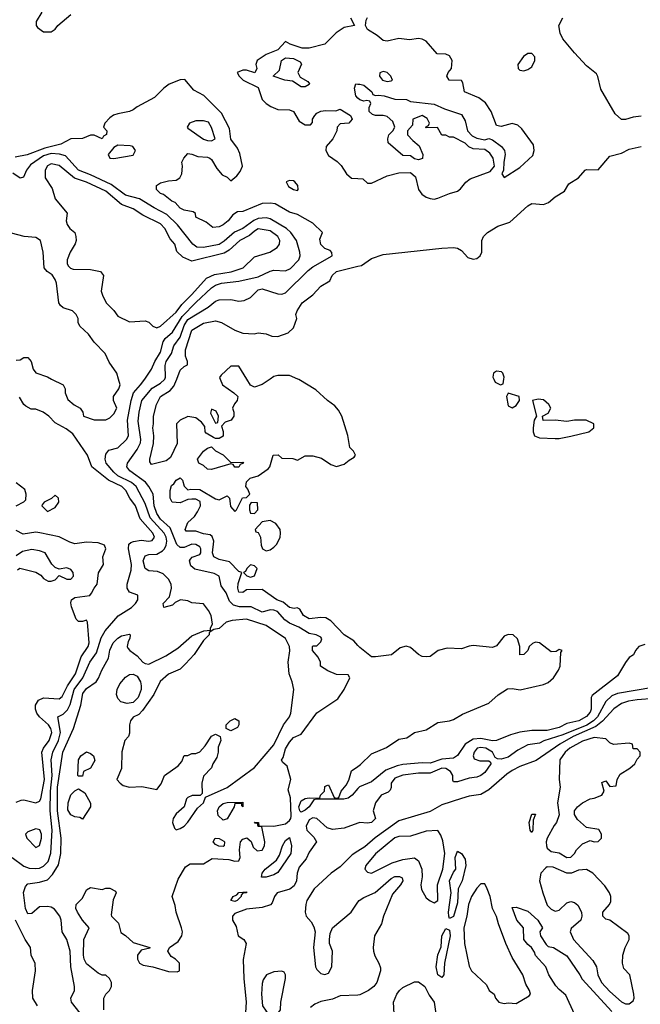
# Model space of a CAD drawing. Header units: inches. Extents: x 2380053 to 2584298, y 380219 to 546618.
# Tile 712 of 788: x 2548268 to 2551446, y 476799 to 481840. Entities that reach past the tile are written whole.
import ezdxf

# ---------------------------------------------------------------- set-up
doc = ezdxf.new("R2010")
doc.units = ezdxf.units.IN
doc.header["$MEASUREMENT"] = 0
for name, color, linetype in [('C5447', 7, 'Continuous'), ('C5448', 7, 'Continuous'), ('C5457', 7, 'Continuous'), ('C5458', 7, 'Continuous')]:
    doc.layers.add(name, color=color, linetype=linetype)

msp = doc.modelspace()

# ---------------------------------------------------------------- linework, layer by layer
at = {"layer": 'C5447', "color": 2}
for points, elevation in [([(2548597.4, 476730), (2548532.7, 476810), (2548529.2, 476830), (2548549.5, 476870), (2548549.6, 476890), (2548529.6, 476990), (2548527.3, 477070), (2548509.6, 477129.6), (2548485.2, 477170), (2548480.7, 477230), (2548473.6, 477250), (2548446.5, 477286.5), (2548430, 477296.2), (2548410, 477299.6), (2548370, 477297), (2548330, 477263.7), (2548310, 477262.7), (2548297, 477290), (2548288.1, 477371.9), (2548298, 477402), (2548310, 477415.5), (2548370, 477423.8), (2548410, 477435.5), (2548436.3, 477463.7), (2548467.6, 477512.4), (2548478, 477570), (2548481.3, 477650), (2548461.6, 477790), (2548462.2, 477910), (2548489.7, 478090), (2548542.9, 478210), (2548581.6, 478330), (2548592, 478390), (2548610, 478414.9), (2548659, 478450), (2548672.3, 478467.7), (2548689.3, 478510), (2548722.7, 478570), (2548730, 478612), (2548746.6, 478650), (2548770, 478674), (2548790, 478684.7), (2548830, 478694), (2548834, 478690), (2548832, 478672), (2548823.6, 478656.4), (2548818, 478630), (2548822, 478622), (2548831.3, 478610), (2548870, 478582.8), (2548898.8, 478550), (2548910, 478543), (2548930, 478540.7), (2549016.4, 478583.6), (2549078, 478622), (2549150, 478686), (2549211.2, 478711.1), (2549246, 478714), (2549246, 478726), (2549255.3, 478744.7), (2549249, 478790), (2549235.5, 478815.5), (2549208.7, 478848.7), (2549150, 478854), (2549130, 478864), (2549091.2, 478868.9), (2549064.7, 478855.3), (2549050, 478842), (2549006, 478830), (2549002, 478850), (2549034.6, 478885.4), (2549045.2, 478930), (2549043.7, 478950), (2549030, 478976), (2549002.3, 479002.3), (2548974.3, 479014.3), (2548930, 479018.4), (2548910, 479029.3), (2548900.7, 479070), (2548910, 479094), (2548930, 479101.6), (2548970, 479103.1), (2549000.1, 479119.9), (2549009.8, 479130.2), (2549017.7, 479150), (2549020.9, 479170), (2549017.4, 479190), (2549007.4, 479210), (2548936.8, 479290), (2548910, 479362), (2548864.7, 479450), (2548840.7, 479470), (2548770, 479505.1), (2548750, 479522.4), (2548711.6, 479570), (2548705.4, 479590), (2548710, 479616), (2548724.4, 479635.6), (2548770, 479648), (2548814.5, 479690), (2548824.5, 479710), (2548820.4, 479790), (2548838.5, 479890), (2548850.8, 479929.2), (2548887.3, 479970), (2548908.1, 480000)], 10), ([(2548431.4, 480000), (2548490.5, 479970.5), (2548501, 479950), (2548501, 479930), (2548514.4, 479894.4), (2548547.5, 479867.5), (2548578, 479850), (2548591.3, 479830), (2548594, 479810), (2548650, 479791), (2548709.1, 479790.9), (2548730, 479801), (2548750, 479821), (2548765.2, 479850), (2548749.2, 479890), (2548749.2, 479910), (2548776, 479950), (2548782.7, 479970), (2548773.9, 480000)], 14), ([(2548699.3, 476770), (2548699.3, 476830), (2548709.4, 476850.6), (2548728.7, 476870), (2548738, 476890), (2548738, 476910), (2548728, 476930), (2548710, 476948), (2548690, 476948), (2548670, 476958), (2548610, 477006), (2548597.6, 477030), (2548594, 477050), (2548597.2, 477130), (2548624, 477190), (2548590, 477229), (2548564, 477270), (2548555.3, 477290), (2548558, 477310), (2548590, 477342), (2548610, 477384.7), (2548630, 477396), (2548690, 477386), (2548710, 477394), (2548730, 477394), (2548758, 477378), (2548762, 477370), (2548747.1, 477332.9), (2548736.9, 477256.9), (2548738, 477250), (2548774, 477214), (2548786, 477166), (2548810, 477151.3), (2548850, 477114.8), (2548934, 477090), (2548934, 477086), (2548890, 477075.3), (2548870.8, 477050), (2548870.8, 477030), (2548881, 477010), (2548899.8, 476999.8), (2548950, 476991.3), (2549030, 476966), (2549075.3, 476964.7), (2549086, 476970), (2549086, 477010), (2549066, 477030), (2549043.1, 477043.1), (2549026, 477070), (2549035.3, 477090), (2549079.3, 477120.7), (2549099, 477150), (2549101.2, 477170), (2549097.2, 477190), (2549069.6, 477270), (2549064.5, 477304.5), (2549049.6, 477350), (2549080.1, 477439.9), (2549117, 477503), (2549141.6, 477518.4), (2549210, 477518), (2549254, 477546), (2549339.8, 477539.8), (2549370, 477532), (2549390, 477534), (2549398, 477550), (2549394, 477590), (2549399, 477630), (2549410, 477644.7), (2549430.5, 477650.5), (2549453, 477633), (2549464, 477604), (2549484.5, 477584.5), (2549510, 477587.3), (2549521.2, 477610), (2549522.7, 477630), (2549507.3, 477707.3), (2549490, 477708.7), (2549486, 477726), (2549474, 477726), (2549470, 477732), (2549491.3, 477730), (2549492.7, 477712.7), (2549570, 477710.5), (2549630, 477723.1), (2549650, 477739.5), (2549656.8, 477750), (2549657.6, 477762.4), (2549655.1, 477855.1), (2549643.2, 477896.8), (2549657.2, 477950), (2549638, 478018), (2549616.4, 478036.4), (2549609, 478049), (2549618, 478062), (2549630, 478106), (2549650, 478141), (2549670, 478164.7), (2549710, 478182), (2549790, 478290.7), (2549898, 478362), (2549929, 478410), (2549958, 478470), (2549950, 478486), (2549890, 478488), (2549845.6, 478505.6), (2549808, 478530), (2549808, 478550), (2549796.4, 478576.4), (2549768, 478610), (2549768, 478630), (2549770, 478634), (2549790, 478634), (2549810, 478654), (2549815.3, 478670), (2549810, 478678), (2549786, 478690), (2549750, 478697.2), (2549697.2, 478730), (2549650, 478749.6), (2549626.5, 478766.5), (2549589.2, 478810), (2549570, 478816.9), (2549550, 478817.6), (2549510, 478807), (2549454, 478834), (2549392.9, 478832.9), (2549362.7, 478842.7), (2549342.3, 478862.3), (2549326, 478906), (2549300.7, 478940.7), (2549289.5, 478990), (2549264.6, 479004.6), (2549165.8, 479025.8), (2549143.8, 479043.8), (2549138.4, 479070), (2549142, 479078), (2549151.7, 479088.3), (2549190, 479101.6), (2549195.8, 479110), (2549196.3, 479130), (2549190, 479140.9), (2549170, 479152.8), (2549150, 479154.3), (2549110, 479137.6), (2549090, 479137.6), (2549072.1, 479152.1), (2549038, 479238), (2548990, 479283), (2548970, 479312), (2548956.8, 479350), (2548951.6, 479410), (2548929.6, 479450), (2548912.7, 479472.7), (2548831.8, 479530), (2548817, 479550), (2548819.5, 479570), (2548870, 479639.1), (2548886, 479674), (2548888.4, 479690), (2548875.6, 479784.4), (2548879.7, 479830), (2548893, 479890), (2548946.2, 479953.8), (2548990, 479978.3), (2549010, 479998), (2549010.9, 480000)], 6), ([(2549294.9, 480000), (2549306, 479970), (2549364.7, 479930), (2549384.7, 479910), (2549381, 479890), (2549367.3, 479872.7), (2549358, 479850), (2549364.7, 479830), (2549364.7, 479810), (2549351.3, 479790), (2549321, 479779), (2549302, 479758), (2549310.8, 479730.8), (2549310, 479708), (2549290, 479695.3), (2549270, 479695.3), (2549260.2, 479700.2), (2549223.1, 479723.1), (2549218, 479730), (2549216.4, 479756.4), (2549199.3, 479779.3), (2549170, 479802), (2549130, 479808), (2549090, 479788.7), (2549071.3, 479770), (2549074, 479670), (2549041, 479599), (2549018.8, 479581.2), (2548943.1, 479563.1), (2548935.3, 479575.3), (2548934, 479590), (2548954, 479670), (2548955.3, 479710), (2548949.4, 479750), (2548954, 479770), (2548954, 479810), (2548968.8, 479868.9), (2548989.4, 479910), (2549038.7, 479941.3), (2549057.2, 479962.8), (2549072.1, 480000)], 2), ([(2550000, 478636.1), (2549979.2, 478659.2), (2549929.7, 478689.8), (2549862.3, 478762.3), (2549836.6, 478776.6), (2549810, 478778.4), (2549750, 478772.7), (2549721.2, 478790), (2549702, 478822), (2549688.8, 478828.9), (2549674.4, 478825.6), (2549650, 478829.4), (2549618, 478858), (2549585.2, 478870), (2549510, 478922), (2549430, 478921.2), (2549410, 478906.6), (2549390, 478909.4), (2549385.1, 478930), (2549387.6, 478952.4), (2549406, 479010), (2549390, 479015.3), (2549343.2, 479063.2), (2549290, 479076), (2549262.7, 479090), (2549255.1, 479110), (2549262.7, 479170), (2549254, 479194), (2549243.1, 479203.1), (2549210, 479207), (2549170, 479220.9), (2549121.2, 479221.2), (2549115.3, 479230), (2549130, 479266), (2549163.6, 479296.4), (2549179.1, 479320.9), (2549193.2, 479350), (2549192.9, 479372.9), (2549170, 479385.2), (2549150, 479385.2), (2549130, 479384), (2549090, 479366), (2549049.1, 479369.1), (2549039, 479390), (2549039, 479430), (2549045.6, 479454.4), (2549057.2, 479462.8), (2549070, 479482), (2549090, 479494), (2549102, 479482), (2549111.2, 479451.1), (2549130, 479432), (2549144, 479436), (2549190, 479434.8), (2549270, 479386), (2549290, 479381), (2549330, 479402), (2549342, 479390), (2549347.1, 479347.1), (2549370, 479322), (2549378, 479330), (2549408.8, 479391.1), (2549430, 479394), (2549446, 479410), (2549436.4, 479436.4), (2549426, 479450), (2549430, 479474), (2549448.4, 479491.6), (2549490, 479504.7), (2549540.2, 479539.8), (2549549, 479550), (2549566, 479610), (2549591.2, 479611.1), (2549610, 479594), (2549667.3, 479592.7), (2549690, 479584.7), (2549730, 479606), (2549770, 479606.8), (2549814, 479594), (2549862, 479562), (2549890, 479551.3), (2549930, 479564.7), (2549954.6, 479585.4), (2549980.4, 479599.6), (2549988, 479610), (2549978, 479630), (2549958, 479650), (2549948.7, 479711.3), (2549917, 479810), (2549901, 479841), (2549882.3, 479862.3), (2549844.5, 479890), (2549785.3, 479945.3), (2549697.7, 479997.7), (2549692.4, 480000)], 2), ([(2549551.2, 480000), (2549510, 479972.3), (2549470, 479959), (2549449.3, 479969.3), (2549430.5, 480000)], 2), ([(2548229.3, 477550.7), (2548290, 477506), (2548316.5, 477496.5), (2548350, 477493.4), (2548370, 477495.8), (2548390, 477506.4), (2548414.7, 477530), (2548427.7, 477572.3), (2548434.6, 477690), (2548424.2, 477790), (2548426.3, 477890), (2548434.2, 477970), (2548429.8, 478050.2), (2548438.5, 478090), (2548466.4, 478150), (2548476.8, 478190), (2548464, 478270), (2548490, 478284.9), (2548513, 478307), (2548526.5, 478333.5), (2548547.6, 478410), (2548591.1, 478470), (2548626.9, 478550), (2548662, 478598), (2548685.5, 478674.5), (2548705.6, 478710), (2548772.3, 478787.7), (2548841.2, 478830), (2548861.2, 478850), (2548873.2, 478870), (2548873.2, 478893.2), (2548830, 478908), (2548819, 478930), (2548819.3, 478950), (2548838.3, 479021.7), (2548841.2, 479050), (2548825.1, 479130), (2548826.3, 479153.7), (2548836.6, 479163.4), (2548851.6, 479168.4), (2548890, 479174.9), (2548930, 479170.7), (2548946, 479174), (2548958, 479190), (2548949.4, 479210), (2548884.2, 479284.2), (2548861.3, 479350), (2548831.3, 479390), (2548811.3, 479430), (2548791.6, 479450), (2548723, 479483), (2548637.2, 479550), (2548615.6, 479610), (2548540.2, 479720.2), (2548505.6, 479745.6), (2548450, 479775.3), (2548418, 479810), (2548388, 479830), (2548350, 479845.2), (2548326.3, 479846.3), (2548300.2, 479860.2), (2548289.4, 479869.4), (2548266.3, 479906.3)], 14), ([(2548250, 479351.3), (2548290, 479372), (2548299, 479381), (2548302, 479410), (2548295.1, 479435.1), (2548250, 479468.7)], 18), ([(2548250, 477834), (2548276.4, 477843.6), (2548290, 477844.7), (2548350, 477830.7), (2548370, 477838.8), (2548377, 477850), (2548395.3, 477950), (2548382, 478090), (2548389.6, 478110), (2548419.7, 478150), (2548432.1, 478190), (2548428.3, 478210), (2548415.8, 478230), (2548369.8, 478269.8), (2548355.6, 478290), (2548349.6, 478310), (2548349.7, 478330.3), (2548364, 478356), (2548390, 478368.2), (2548470, 478362.4), (2548485.3, 478374.7), (2548512.2, 478430), (2548553.5, 478490), (2548582.4, 478577.6), (2548618.4, 478630), (2548624.5, 478650), (2548615.3, 478755.3), (2548610, 478766), (2548590, 478758), (2548570, 478758), (2548558, 478770), (2548533.6, 478833.6), (2548530, 478854), (2548534, 478870), (2548550, 478880.7), (2548628, 478892), (2548636.4, 478903.6), (2548648.7, 478930), (2548665.2, 478950), (2548672.3, 479007.7), (2548698, 479050), (2548694, 479090), (2548708.7, 479130), (2548702, 479150), (2548670, 479161.2), (2548610, 479164), (2548550, 479157), (2548524.9, 479164.9), (2548470, 479192.7), (2548372, 479212), (2548350, 479216), (2548286, 479206), (2548250, 479225.2)], 18), ([(2548256.4, 479023.6), (2548268.8, 479031.1), (2548350, 479011.3), (2548376.3, 478996.3), (2548390, 478978), (2548414.6, 478965.4), (2548430, 478964.7), (2548450, 478972), (2548470, 478994), (2548510, 478976), (2548530, 478976), (2548544, 478990), (2548541.2, 479010), (2548530, 479024), (2548510, 479034), (2548470, 479026), (2548450, 479035.3), (2548432.7, 479052.7), (2548399, 479110), (2548370, 479120.9), (2548330, 479126.6), (2548283, 479117), (2548250, 479095.3)], 22), ([(2550000, 477902.7), (2549970.5, 477869.5), (2549950, 477854), (2549928.8, 477848.9), (2549790, 477849.3), (2549774.8, 477845.2), (2549750.4, 477810), (2549730, 477792.3), (2549710, 477782.9), (2549702, 477790), (2549697.6, 477810), (2549710, 477840.5), (2549730, 477852.4), (2549750, 477855.5), (2549806, 477854), (2549808, 477870), (2549829, 477890), (2549830, 477914), (2549840.4, 477919.6), (2549850, 477922), (2549878, 477858), (2549890, 477854), (2549902, 477858), (2549914, 477890), (2549940.1, 477919.9), (2549954.2, 477945.8), (2549966.7, 477993.3), (2550000, 478016.5)], 2), ([(2550000, 477725.5), (2549930, 477701.2), (2549870, 477693.2), (2549842.5, 477702.5), (2549790, 477749.3), (2549770, 477754), (2549750, 477743.7), (2549734.9, 477710), (2549738, 477690), (2549774.4, 477654.4), (2549787.3, 477630), (2549750, 477577.2), (2549735.8, 477544.2), (2549698.8, 477501.1), (2549688.6, 477470), (2549684.9, 477430), (2549674.4, 477405.6), (2549652.3, 477387.7), (2549586.8, 477370), (2549573.4, 477350), (2549561.6, 477318.4), (2549552.1, 477307.9), (2549510, 477295.1), (2549430, 477286.3), (2549370, 477263), (2549358, 477250), (2549358.7, 477230), (2549376.2, 477196.2), (2549386.8, 477150), (2549416, 477130), (2549427.3, 477110), (2549412.8, 477027.2), (2549415.5, 476930), (2549428.4, 476810), (2549423, 476730)], 6), ([(2550000, 477583.1), (2549970, 477564.5), (2549910, 477502.7), (2549864, 477470), (2549776.3, 477390), (2549739.3, 477330), (2549733.4, 477310), (2549730.8, 477270), (2549736, 477250), (2549760.7, 477220.7), (2549774.8, 477194.8), (2549781, 477170), (2549773.4, 477090), (2549783.8, 476990), (2549790, 476976), (2549810, 476956), (2549830, 476951), (2549850, 476958), (2549866, 476990), (2549869.3, 477070), (2549855.1, 477110), (2549854.5, 477130), (2549858.6, 477161.4), (2549869.2, 477190.8), (2549965.2, 477270), (2550000, 477321.2)], 10), ([(2548359.3, 476790), (2548336, 476830), (2548334.5, 476870), (2548349.6, 476970), (2548347, 477007), (2548326, 477050), (2548324, 477090), (2548296.2, 477130), (2548246, 477230)], 14), ([(2550000, 476846), (2549910, 476841.2), (2549870, 476825.2), (2549810, 476812.7), (2549780.4, 476799.6), (2549758, 476782)], 10)]:
    msp.add_lwpolyline(points, dxfattribs=dict(at, elevation=elevation))
for points, elevation in [([(2549250, 479846), (2549245.4, 479825.4), (2549270, 479774), (2549282, 479778), (2549286, 479810), (2549274.6, 479834.6)], 2), ([(2549350, 479572), (2549410, 479574), (2549414, 479570), (2549398, 479562), (2549390, 479548), (2549370, 479548), (2549362, 479562), (2549350, 479566), (2549250, 479537.2), (2549230, 479539), (2549210, 479558), (2549186, 479570), (2549178, 479590), (2549210, 479630.8), (2549230, 479646), (2549250, 479652), (2549270, 479632), (2549310, 479612)], 2), ([(2548450, 479406), (2548431.6, 479388.4), (2548394, 479370), (2548383.6, 479356.4), (2548382, 479350), (2548410, 479322), (2548450, 479342), (2548468, 479370), (2548466, 479390)], 18), ([(2549452.7, 479367.3), (2549445.4, 479354.6), (2549444.7, 479330), (2549450, 479314), (2549470, 479312), (2549488, 479330), (2549486, 479366)], 2), ([(2549550, 479275.3), (2549510, 479268), (2549474, 479230), (2549478, 479218), (2549490, 479214), (2549502, 479190), (2549504.7, 479150), (2549511, 479131), (2549530, 479121), (2549550, 479126), (2549570, 479138.8), (2549584.8, 479155.2), (2549601.2, 479190), (2549604, 479210), (2549602, 479230), (2549580.4, 479260.4)], 2), ([(2549450, 479048.7), (2549431.3, 479030), (2549424.7, 479015.3), (2549414, 479010), (2549431.6, 478991.6), (2549450, 478984.7), (2549470, 478992), (2549484, 479030), (2549470, 479044)], 2), ([(2549430, 478769.7), (2549355.6, 478764.4), (2549324.7, 478755.3), (2549290, 478722), (2549262, 478718), (2549238, 478702), (2549238, 478690), (2549210, 478662), (2549161, 478590), (2549118, 478542), (2549090, 478514), (2549030.5, 478489.5), (2548988, 478452), (2548954.6, 478385.4), (2548897.6, 478302.4), (2548878, 478282), (2548850, 478268.7), (2548836, 478250), (2548831, 478230), (2548830, 478186), (2548824.7, 478170), (2548807.3, 478150), (2548791.2, 478091.1), (2548790, 478006), (2548766, 477950), (2548782, 477930), (2548798.8, 477918.8), (2548830, 477910.8), (2548894, 477914), (2548970, 477898), (2548992.9, 477927.1), (2549009.4, 477970.6), (2549080.4, 478019.6), (2549099, 478041), (2549110, 478072), (2549130, 478072), (2549150, 478082), (2549170, 478082), (2549190, 478091.3), (2549218, 478122), (2549250, 478172), (2549270, 478182), (2549294, 478170), (2549298, 478150), (2549284.7, 478115.3), (2549284.7, 478090), (2549278, 478062), (2549258, 478030), (2549250.9, 478009.1), (2549210, 477966), (2549201, 477930), (2549202, 477878), (2549192, 477868), (2549151.6, 477868.4), (2549130, 477858), (2549122, 477850), (2549110.9, 477809.1), (2549070, 477774), (2549054.8, 477750), (2549050.8, 477730), (2549060.7, 477700.7), (2549070, 477691.3), (2549090, 477698.8), (2549110, 477711), (2549130, 477731), (2549178, 477802), (2549208.7, 477830), (2549220.2, 477859.8), (2549330, 477908), (2549470, 478010.5), (2549570, 478126.8), (2549618.4, 478230), (2549650, 478271.3), (2549657, 478290), (2549671.8, 478410), (2549664.2, 478450), (2549647.8, 478490), (2549643.6, 478550), (2549651.5, 478608.5), (2549649.5, 478630), (2549630, 478672.3), (2549530, 478738.3)], 10), ([(2548819.3, 478339.3), (2548786.6, 478346.6), (2548770, 478364), (2548764.2, 478384.2), (2548767.8, 478410), (2548780.3, 478439.7), (2548810, 478473.4), (2548830, 478488), (2548850, 478488.2), (2548870, 478478), (2548887, 478450), (2548890.3, 478430), (2548890.3, 478410), (2548875.6, 478370), (2548850, 478344)], 6), ([(2549350, 478198), (2549326, 478210), (2549326, 478230), (2549346, 478250), (2549370, 478262), (2549390.6, 478250.6), (2549391, 478230), (2549383.6, 478216.4), (2549370, 478208.7)], 10), ([(2548570, 477966), (2548566, 477970), (2548569.2, 478050), (2548582, 478070), (2548610, 478090.7), (2548630, 478082.8), (2548646, 478070), (2548652.7, 478047.3), (2548630, 478008), (2548594, 477990), (2548590, 477966)], 6), ([(2548590, 477746), (2548575.3, 477755.3), (2548550, 477759), (2548530, 477769.2), (2548515.1, 477795.1), (2548516.2, 477830), (2548530, 477871.3), (2548550, 477892), (2548570, 477902), (2548602, 477882), (2548630.8, 477829.2), (2548631, 477810)], 6), ([(2549410.7, 477809.3), (2549406, 477814), (2549406, 477826), (2549370, 477826), (2549366, 477810), (2549330, 477748), (2549310, 477742), (2549284.5, 477764.5), (2549280.9, 477790), (2549290, 477810.4), (2549310, 477826), (2549330, 477832.2), (2549410, 477834)], 6), ([(2548350, 477697.2), (2548310, 477682), (2548298, 477670), (2548304.7, 477650), (2548350, 477602), (2548370, 477611.3), (2548379.6, 477650), (2548379.5, 477670), (2548371.8, 477691.8)], 18), ([(2549310, 477607), (2549287.9, 477607.9), (2549270, 477617.2), (2549259.3, 477630), (2549268.7, 477650), (2549290, 477647.3), (2549314.2, 477634.2), (2549317.3, 477630), (2549314.8, 477610)], 6), ([(2549530, 477449.5), (2549506, 477450), (2549509, 477470), (2549525.2, 477490), (2549582.9, 477537.1), (2549598, 477562), (2549613.2, 477610), (2549630, 477638), (2549650, 477652), (2549660.7, 477610), (2549656.3, 477570), (2549590, 477474), (2549570, 477461.2)], 2), ([(2549370, 477325.2), (2549348.7, 477330), (2549362, 477350), (2549380.4, 477359.6), (2549390, 477370.8), (2549430, 477374), (2549430, 477369), (2549411.6, 477368.4), (2549402, 477358), (2549402, 477350), (2549382, 477330)], 2), ([(2549610, 476969), (2549570, 476965.2), (2549532, 476950), (2549515.3, 476924.7), (2549510, 476906), (2549506, 476850), (2549510.7, 476790), (2549530, 476762.8), (2549550, 476746.8), (2549570, 476741), (2549590, 476751.3), (2549604, 476770), (2549605.2, 476810), (2549629.3, 476930), (2549629.2, 476949.2), (2549623.1, 476963.1)], 10)]:
    msp.add_lwpolyline(points, close=True, dxfattribs=dict(at, elevation=elevation))
at = {"layer": 'C5448', "color": 2}
for points, elevation in [([(2548382, 481878), (2548352, 481830), (2548352, 481810), (2548359.6, 481799.6), (2548390, 481778), (2548430, 481778), (2548450, 481791.3), (2548464, 481810), (2548530, 481866.8)], 6), ([(2549962, 481850), (2549982, 481810), (2549930, 481799), (2549888.1, 481771.9), (2549830, 481715.3), (2549750, 481694), (2549714.6, 481694.6), (2549654, 481714), (2549630, 481728), (2549590, 481686), (2549530, 481662), (2549484.7, 481630), (2549478, 481610), (2549482, 481590), (2549471.6, 481568.4), (2549430, 481582), (2549410, 481582), (2549382, 481570), (2549392, 481550), (2549412, 481530), (2549490, 481492), (2549510.5, 481430.5), (2549530.4, 481410.4), (2549554.6, 481394.6), (2549590, 481380.7), (2549650, 481378.8), (2549670.5, 481370.5), (2549699.6, 481319.6), (2549730, 481302), (2549758, 481302), (2549767.3, 481312.7), (2549768, 481330), (2549779, 481350), (2549790, 481361), (2549810, 481370.7), (2549834.4, 481374.4), (2549887.3, 481372.7), (2549910, 481382), (2549962, 481350), (2549971.3, 481330), (2549954, 481310), (2549910, 481306), (2549894, 481290), (2549892, 481270), (2549871.3, 481230), (2549838, 481190), (2549836, 481170), (2549850, 481144.7), (2549894.4, 481114.4), (2549913.7, 481093.7), (2549941, 481050), (2549967.9, 481027.9), (2550000, 481026.1)], 6), ([(2549010.9, 480000), (2549015.3, 480010), (2549012.4, 480070), (2549018.3, 480090), (2549045.1, 480130), (2549058, 480170), (2549090, 480214.9), (2549110, 480274.4), (2549130, 480304.9), (2549232.9, 480367.1), (2549270, 480398), (2549290, 480406), (2549350, 480407.7), (2549390, 480398.8), (2549417.2, 480402.8), (2549450, 480418), (2549490, 480456), (2549510, 480461), (2549590, 480436.3), (2549610, 480434), (2549630, 480440.7), (2549745.2, 480554.8), (2549770, 480574.4), (2549868, 480630), (2549867.3, 480647.3), (2549858, 480658), (2549830, 480668), (2549810, 480688), (2549804.7, 480715.3), (2549818, 480750), (2549770, 480798), (2549690, 480842), (2549650, 480854), (2549576.5, 480896.5), (2549550, 480901.2), (2549510, 480899), (2549410, 480858), (2549383.6, 480856.4), (2549359.6, 480840.4), (2549336, 480810), (2549310, 480789.3), (2549290, 480779), (2549256.4, 480776.4), (2549223.1, 480803.1), (2549170, 480828.7), (2549168, 480848), (2549156.4, 480856.4), (2549110, 480864), (2549090, 480875.3), (2549064, 480904), (2549048, 480910), (2549005.2, 480945.2), (2548990, 480949.2), (2548968.7, 480970), (2548968, 480990), (2548990, 481004.7), (2549030, 481014.8), (2549070, 481018), (2549088, 481030), (2549098, 481050), (2549102, 481090), (2549098, 481110), (2549108, 481130), (2549130, 481154), (2549150, 481152), (2549179.6, 481139.6), (2549230, 481136), (2549242, 481130), (2549250, 481124.7), (2549278, 481078), (2549305.4, 481045.4), (2549330, 481034), (2549350, 481014), (2549380.4, 481039.6), (2549398, 481062), (2549408.7, 481090), (2549395.5, 481155.5), (2549382.7, 481182.7), (2549350, 481228), (2549342, 481282), (2549301.2, 481361.2), (2549211.1, 481451.1), (2549159.5, 481479.5), (2549113, 481533), (2549090, 481531.8), (2549034, 481510), (2549006, 481490), (2548959, 481441), (2548870, 481394), (2548850, 481378), (2548830, 481369), (2548770, 481358.4), (2548748.9, 481351.1), (2548730, 481338), (2548704, 481310), (2548698, 481290), (2548714, 481270), (2548712, 481252), (2548696.9, 481243.1), (2548690, 481229.3), (2548650, 481249), (2548630, 481249.2), (2548590, 481232), (2548530, 481229.3), (2548478, 481202), (2548397.2, 481182.8), (2548307.2, 481147.2), (2548244.5, 481135.5)], 6), ([(2550000, 481438.8), (2549989, 481450), (2549982.7, 481490), (2549989.4, 481510.6), (2550000, 481510.5)], 6), ([(2548908.1, 480000), (2548942.7, 480050), (2548959.6, 480090), (2548990, 480137.3), (2549003.5, 480190), (2549013.1, 480206.9), (2549050, 480239.5), (2549100.5, 480319.5), (2549170, 480392), (2549250, 480466.7), (2549270, 480480.3), (2549302, 480490), (2549390, 480500.9), (2549490, 480523.6), (2549550, 480552.4), (2549570, 480557.1), (2549630, 480554.4), (2549654.3, 480565.7), (2549697, 480610), (2549703.7, 480630), (2549702, 480650), (2549685.1, 480710), (2549656.2, 480750), (2549634.5, 480770), (2549550, 480819.7), (2549530, 480825.4), (2549490, 480821.5), (2549467.8, 480812.2), (2549410.4, 480770), (2549367.8, 480752.2), (2549315, 480705), (2549290, 480688.5), (2549210, 480672.6), (2549175.1, 480675.1), (2549154, 480690), (2549076.9, 480790), (2549022.4, 480842.4), (2548956, 480875.9), (2548882, 480922), (2548810, 480941.1), (2548735.7, 480995.7), (2548630, 481046.2), (2548570, 481069.7), (2548502, 481142), (2548471.9, 481151.8), (2548430, 481154.4), (2548390, 481142.8), (2548322.7, 481097.3), (2548303.1, 481070), (2548287.3, 481032.7), (2548270, 481029), (2548233.2, 481053.2)], 10), ([(2548773.9, 480000), (2548765.2, 480030), (2548726.8, 480086.8), (2548705.2, 480130), (2548650, 480189), (2548621.2, 480230), (2548575.3, 480270), (2548568, 480290), (2548568, 480310), (2548558, 480330), (2548538, 480350), (2548490, 480365.2), (2548476.5, 480376.5), (2548469.2, 480390), (2548456, 480490), (2548449.3, 480510), (2548434, 480534), (2548408.7, 480550), (2548394, 480570), (2548389, 480650), (2548375.3, 480710), (2548350, 480724), (2548290.7, 480729.3), (2548226.5, 480746.5)], 14), ([(2549072.1, 480000), (2549090, 480044.7), (2549110, 480064.7), (2549127.3, 480072.7), (2549128, 480090), (2549117.2, 480117.2), (2549118, 480150), (2549150, 480250.7), (2549210, 480286.8), (2549270, 480298.8), (2549302, 480290), (2549370, 480250.8), (2549410, 480234.8), (2549469.1, 480230.9), (2549490, 480236), (2549530, 480231.3), (2549559.6, 480219.6), (2549590, 480218), (2549643.1, 480236.9), (2549670, 480262), (2549688, 480310), (2549682, 480330), (2549688.7, 480350), (2549714, 480390), (2549770, 480430.8), (2549810, 480476), (2549856.5, 480503.5), (2549869, 480530), (2549890.7, 480550.7), (2550000, 480577.6)], 2), ([(2548250, 480096), (2548270, 480098), (2548290, 480110.8), (2548310, 480110.8), (2548326, 480090), (2548337.3, 480050), (2548350, 480031), (2548410.5, 480010.5), (2548431.4, 480000)], 14), ([(2549430.5, 480000), (2549390, 480066), (2549350, 480066), (2549299.6, 480020.4), (2549292, 480008), (2549294.9, 480000)], 2), ([(2549692.4, 480000), (2549650, 480018), (2549590, 480018), (2549570, 480012.7), (2549551.2, 480000)], 2)]:
    msp.add_lwpolyline(points, dxfattribs=dict(at, elevation=elevation))
for points, elevation in [([(2549710, 481495.3), (2549665.2, 481525.2), (2549626, 481530), (2549566, 481550), (2549599, 481581), (2549608.8, 481631.1), (2549630, 481644.7), (2549670, 481641), (2549703.6, 481623.6), (2549711.6, 481611.6), (2549692, 481570), (2549704.7, 481544.7), (2549743.6, 481523.6), (2549752, 481512), (2549750, 481508), (2549730, 481495.3)], 6), ([(2549210, 481321.2), (2549170, 481321.2), (2549138, 481310), (2549126, 481290), (2549130, 481284.7), (2549210, 481228.2), (2549230, 481220.5), (2549250, 481219.1), (2549269, 481230), (2549250, 481288), (2549235.5, 481315.5)], 10), ([(2548770, 481197), (2548750, 481186), (2548720.5, 481150), (2548730, 481131), (2548750, 481128.9), (2548850, 481146), (2548862, 481170), (2548848, 481190), (2548834.2, 481194.2)], 10), ([(2548430, 481102), (2548410, 481092.3), (2548398.8, 481070), (2548398.8, 481030), (2548435.2, 480975.2), (2548450, 480922), (2548510.8, 480850), (2548506.8, 480810), (2548510.9, 480790.9), (2548524.7, 480770), (2548550.7, 480750.7), (2548556, 480730), (2548558, 480710), (2548551.6, 480691.6), (2548527.3, 480650), (2548510.8, 480610), (2548511, 480590), (2548518, 480578), (2548527.5, 480567.5), (2548542, 480562), (2548630, 480560.7), (2548682, 480550), (2548698, 480530), (2548686, 480450), (2548691.3, 480430), (2548711.3, 480390), (2548750.7, 480350.7), (2548770, 480322), (2548830, 480292), (2548910, 480298), (2548930, 480291.3), (2548950, 480271.3), (2548970, 480262.8), (2548990, 480271), (2549070, 480342.4), (2549098, 480382), (2549150, 480432.7), (2549224, 480516), (2549265.4, 480534.6), (2549350.9, 480549.1), (2549413.2, 480570), (2549470, 480624.9), (2549548.7, 480650), (2549587, 480673), (2549599.3, 480690), (2549599.5, 480710), (2549589.5, 480730), (2549550, 480758), (2549490, 480769.6), (2549470, 480757.6), (2549445.7, 480734.3), (2549396.3, 480710), (2549340.8, 480659.2), (2549315.8, 480644.2), (2549150, 480604), (2549104.1, 480624.1), (2549073.6, 480653.6), (2549062, 480690), (2549038, 480718), (2549012, 480770), (2548990, 480794.5), (2548899.4, 480839.4), (2548850, 480871.5), (2548790, 480894), (2548710, 480961), (2548610, 481008.2), (2548548.6, 481028.6), (2548470, 481093.6)], 14), ([(2549650, 481017.2), (2549632, 481010), (2549644.9, 480984.9), (2549670, 480971), (2549690, 480966), (2549694, 480970), (2549693.2, 480990), (2549677.2, 481010), (2549670, 481015.1)], 6)]:
    msp.add_lwpolyline(points, close=True, dxfattribs=dict(at, elevation=elevation))
at = {"layer": 'C5457', "color": 2}
for points, elevation in [([(2550695.5, 480000), (2550703.7, 479983.7), (2550730, 479970.8), (2550744, 479976), (2550747.8, 480000)], 2), ([(2550000, 478016.5), (2550013.9, 478026.1), (2550070, 478081.3), (2550146.1, 478113.9), (2550210, 478155.3), (2550250, 478163.8), (2550290, 478190.3), (2550350, 478203.8), (2550410, 478241.3), (2550470, 478250.4), (2550490, 478257.6), (2550535.6, 478284.4), (2550670, 478341.1), (2550717.6, 478382.4), (2550766.7, 478413.3), (2550790, 478415.8), (2550831.3, 478408.7), (2550950, 478435.3), (2550974, 478446), (2551001.6, 478470), (2551027.8, 478510), (2551035.6, 478530), (2551040.2, 478599.8), (2551046, 478610), (2551030, 478615.3), (2551015.3, 478604.7), (2550990, 478604), (2550930, 478649), (2550910, 478653.2), (2550894.4, 478645.6), (2550878, 478630), (2550871, 478610), (2550850.7, 478589.3), (2550830, 478588.7), (2550829.2, 478630), (2550817.2, 478670), (2550795.3, 478690), (2550770, 478692.3), (2550750, 478682.7), (2550710, 478634), (2550690, 478625.2), (2550590, 478635.1), (2550570, 478632.7), (2550530, 478618), (2550458, 478622), (2550410.5, 478609.5), (2550370, 478579), (2550350, 478577.2), (2550330, 478579.3), (2550310, 478589.4), (2550270, 478625.1), (2550248.1, 478631.9), (2550216, 478624), (2550171.6, 478588.4), (2550090, 478577), (2550070, 478578), (2550010, 478625.1), (2550000, 478636.1)], 2), ([(2551470, 478641.2), (2551438, 478630), (2551421, 478610), (2551411.3, 478588.7), (2551390, 478574), (2551370, 478549), (2551330, 478480.9), (2551200.5, 478379.5), (2551194.4, 478370), (2551195.3, 478310), (2551190, 478294), (2551170, 478272.7), (2551130.8, 478250), (2551070, 478236.2), (2551030, 478216.3), (2550970, 478201), (2550890, 478201.3), (2550830, 478191.8), (2550780.9, 478179.1), (2550710.3, 478149.7), (2550690, 478148.4), (2550630, 478159.8), (2550590, 478155.8), (2550550.2, 478129.8), (2550510, 478072.7), (2550490, 478059.5), (2550430, 478053), (2550370, 478033.3), (2550330, 478035.1), (2550230, 478027.1), (2550200.5, 478019.5), (2550142.8, 477997.3), (2550070, 477938), (2550008.1, 477911.9), (2550000, 477902.7)], 2), ([(2551510, 478420.4), (2551330.3, 478389.7), (2551301.2, 478378.8), (2551270.2, 478349.8), (2551226.9, 478270), (2551206.7, 478250), (2551172, 478228), (2551050, 478178), (2550952.7, 478147.3), (2550930, 478135.6), (2550870, 478126.3), (2550819.9, 478100.1), (2550770, 478064.5), (2550734, 478054), (2550714.6, 478054.6), (2550703.1, 478063.1), (2550689.2, 478090), (2550656, 478110), (2550630, 478113.7), (2550610.4, 478109.6), (2550595.5, 478090), (2550590.7, 478070), (2550594.8, 478054.8), (2550624.5, 478044.5), (2550670, 478044.7), (2550678.8, 478038.8), (2550681, 478030), (2550650, 477986), (2550630.3, 477969.7), (2550610, 477960.9), (2550570, 477956), (2550510, 477937.2), (2550490, 477938), (2550485.6, 477945.6), (2550486, 477970), (2550475.1, 477990), (2550450, 478006), (2550430, 478008), (2550370, 477982.6), (2550310, 477982.4), (2550230, 477971.3), (2550190, 477956.9), (2550170.5, 477930), (2550170.7, 477909.3), (2550165.5, 477894.5), (2550154.6, 477885.4), (2550118.8, 477870), (2550090.7, 477830), (2550078.8, 477790), (2550091, 477750), (2550070, 477729.2), (2550050, 477725.2), (2550010, 477729), (2550000, 477725.5)], 6), ([(2551516.5, 478363.5), (2551430, 478357.4), (2551386, 478350), (2551350, 478338.3), (2551310, 478311.5), (2551252.2, 478247.8), (2551218.2, 478221.8), (2551102.6, 478170), (2551034.4, 478130), (2550912.4, 478047.6), (2550830, 478016.2), (2550790, 477995.6), (2550762.3, 477977.7), (2550670, 477897), (2550630, 477872.3), (2550570, 477864), (2550530, 477852), (2550430, 477819.6), (2550370, 477786), (2550210, 477738), (2550089.2, 477650.8), (2550035.1, 477604.9), (2550000, 477583.1)], 10), ([(2550000, 477321.2), (2550006, 477330), (2550030, 477346), (2550088.2, 477371.8), (2550170, 477442), (2550190, 477452.4), (2550212.8, 477452.8), (2550226, 477446), (2550230.7, 477430.7), (2550218.8, 477410), (2550176.7, 477363.3), (2550130.8, 477250), (2550120.7, 477210), (2550084.9, 477150), (2550078, 477090), (2550080.5, 477070), (2550086, 477046), (2550106.8, 477010), (2550115.3, 476984.7), (2550116, 476970), (2550097.3, 476910), (2550081, 476890), (2550054.8, 476870), (2550010, 476846.6), (2550000, 476846)], 10), ([(2551109, 476749), (2551065.6, 476845.6), (2551030, 476874), (2551013.8, 476893.8), (2550977.2, 476950), (2550962, 476990), (2550910, 477048.7), (2550905.2, 477065.2), (2550889.3, 477089.3), (2550870, 477104), (2550849.2, 477130), (2550848.7, 477190), (2550813.2, 477230), (2550790, 477294), (2550810, 477296), (2550870, 477276.3), (2550921, 477230), (2550944.7, 477190), (2550932, 477170), (2550936, 477150), (2550964, 477104), (2550975.3, 477095.3), (2551002, 477090), (2551070, 477046), (2551137.3, 476950), (2551147.9, 476927.9), (2551301.3, 476761.3)], 10), ([(2550185.1, 476750), (2550182.9, 476810), (2550199.3, 476850), (2550213.2, 476870), (2550230, 476884), (2550290, 476913.4), (2550310, 476914), (2550342.8, 476890), (2550364.9, 476844.9), (2550390.8, 476810), (2550398.8, 476750)], 10)]:
    msp.add_lwpolyline(points, dxfattribs=dict(at, elevation=elevation))
for points, elevation in [([(2550770, 479928), (2550761, 479910), (2550770, 479862), (2550790, 479852), (2550810, 479864.7), (2550828, 479890), (2550826, 479910)], 2), ([(2550922.8, 479897.2), (2550894, 479890), (2550914, 479810), (2550902, 479790), (2550898, 479750), (2550898, 479730), (2550904.7, 479710), (2550930, 479698.8), (2551010, 479694.8), (2551030, 479694.8), (2551090, 479707.3), (2551182, 479730), (2551208.7, 479750), (2551208, 479770), (2551169.1, 479789.1), (2551110, 479789), (2551070, 479782.7), (2551010, 479789), (2550948.4, 479788.4), (2550946, 479810), (2550974.6, 479825.4), (2550988, 479850), (2550978, 479870), (2550950, 479893.2)], 2), ([(2551210, 478165.2), (2551150, 478146.6), (2551085.5, 478110), (2551061.3, 478090), (2551033.4, 478050), (2551030.5, 477950), (2551035.5, 477910), (2551022, 477830), (2551030.9, 477769.1), (2551018, 477730), (2551005.2, 477714.8), (2550970, 477648.7), (2550963.8, 477630), (2550965.5, 477610), (2550970, 477598), (2550990, 477581), (2551030, 477574), (2551070, 477551), (2551090, 477551.3), (2551109.3, 477570.7), (2551119, 477590), (2551150, 477621), (2551190, 477638), (2551210, 477631.3), (2551230, 477632), (2551248, 477650), (2551248, 477670), (2551233.6, 477693.6), (2551170, 477704), (2551124.2, 477744.2), (2551109, 477770), (2551109, 477790), (2551124, 477810), (2551150, 477830.7), (2551189.5, 477850.5), (2551210, 477854), (2551248.7, 477870), (2551262, 477890), (2551250, 477934), (2551270, 477942), (2551290, 477914), (2551322, 477918), (2551328, 477950), (2551343.1, 477976.9), (2551393.2, 478006.8), (2551418, 478030), (2551430, 478054), (2551446, 478070), (2551446, 478090), (2551430, 478106), (2551410, 478106), (2551406, 478130), (2551390, 478135.3), (2551308.8, 478128.9), (2551290, 478138), (2551270, 478158)], 14), ([(2550890, 477678), (2550882, 477690), (2550878, 477730), (2550890, 477771.3), (2550910, 477771.3), (2550898, 477742), (2550896, 477690)], 10), ([(2550410, 477689), (2550350, 477685.6), (2550270, 477658.7), (2550210, 477657), (2550190, 477651.8), (2550090, 477569.4), (2550040.7, 477510), (2550034.8, 477490), (2550050, 477474.8), (2550070, 477470.7), (2550176.3, 477523.7), (2550230, 477539.5), (2550290, 477548), (2550310, 477534), (2550326.7, 477490), (2550328.5, 477451.5), (2550323, 477410), (2550326.2, 477386.2), (2550350, 477344), (2550370, 477327.7), (2550390, 477318.8), (2550409.3, 477330.7), (2550407.8, 477410), (2550435.3, 477490), (2550445.8, 477570), (2550435.4, 477635.4), (2550424.9, 477664.9)], 14), ([(2550470, 477238), (2550466, 477250), (2550464.5, 477270), (2550477.2, 477370), (2550469.6, 477430), (2550490, 477476), (2550501.2, 477490), (2550499, 477550), (2550510, 477582), (2550530, 477571), (2550550, 477542), (2550553.4, 477510), (2550533.4, 477430), (2550514, 477390), (2550510, 477318), (2550490, 477248.7)], 10), ([(2550970, 477502.7), (2550962, 477498), (2550936.3, 477470), (2550930.6, 477430), (2550946.4, 477370), (2550970, 477306.8), (2550990, 477284.9), (2551010, 477276.3), (2551030, 477280.5), (2551070, 477318), (2551090, 477325.5), (2551110, 477320.5), (2551126, 477306), (2551144.9, 477270), (2551146.4, 477250), (2551142, 477230), (2551092.8, 477187.2), (2551088, 477170), (2551103.8, 477130), (2551203.4, 477023.4), (2551222.8, 476990), (2551228.2, 476950), (2551248.2, 476910), (2551290, 476864.4), (2551350, 476810.6), (2551370, 476800.4), (2551390, 476800.5), (2551410, 476816), (2551415.1, 476830), (2551413.3, 476850), (2551393.2, 476950), (2551362.7, 476982.7), (2551356, 477010), (2551357, 477050), (2551369.3, 477090), (2551389, 477130), (2551388.7, 477150), (2551382, 477162), (2551290, 477229), (2551270, 477235.3), (2551255.3, 477250), (2551255.3, 477270), (2551288.7, 477310), (2551294.6, 477325.4), (2551295.3, 477350), (2551288.7, 477370), (2551264.7, 477404.7), (2551204, 477470), (2551170, 477489.2), (2551130, 477485.2), (2551094, 477470), (2551070.6, 477469.4), (2551000.2, 477500.2)], 14), ([(2550650, 477415.3), (2550630, 477415.3), (2550610, 477394), (2550581.6, 477350), (2550567.2, 477310), (2550558.3, 477250), (2550543.1, 477190), (2550545.5, 477110), (2550570, 476994), (2550582, 476970), (2550658, 476898), (2550672, 476870), (2550698, 476850), (2550704.7, 476830), (2550722, 476810), (2550750, 476802.8), (2550770, 476806), (2550810, 476802), (2550877.5, 476842.5), (2550884, 476850), (2550879, 476870), (2550860.9, 476900.9), (2550845.2, 476950), (2550790, 477039), (2550757, 477110), (2550719.5, 477210), (2550710, 477248.7), (2550689.3, 477290), (2550678, 477350), (2550662.7, 477390)], 14), ([(2550430, 476935.3), (2550409.5, 476949.5), (2550400.9, 476990), (2550410, 477052), (2550426.8, 477093.2), (2550429.3, 477150), (2550450, 477186), (2550470, 477178), (2550472.4, 477150), (2550442.8, 477010), (2550441, 476950)], 10)]:
    msp.add_lwpolyline(points, close=True, dxfattribs=dict(at, elevation=elevation))
at = {"layer": 'C5458', "color": 2}
for points, elevation in [([(2550000, 481510.5), (2550010, 481510.5), (2550030, 481504), (2550071, 481470), (2550076.9, 481456.9), (2550090, 481451), (2550106.3, 481453.7), (2550134, 481450), (2550190, 481433.4), (2550249.6, 481430.4), (2550270, 481420.7), (2550390, 481406.8), (2550443, 481383), (2550530, 481354.8), (2550550, 481322), (2550560.7, 481270), (2550584.9, 481244.9), (2550610, 481233.4), (2550650, 481224.7), (2550671.2, 481231.1), (2550690, 481224.7), (2550734.8, 481190), (2550750.8, 481170), (2550754, 481150), (2550746.8, 481110), (2550746, 481070), (2550738, 481050), (2550750, 481032), (2550830, 481082.8), (2550895.4, 481144.6), (2550903.6, 481170), (2550898.7, 481198.7), (2550840.4, 481280.4), (2550819.5, 481299.5), (2550790, 481307.6), (2550733.6, 481293.6), (2550710, 481298), (2550682.9, 481370), (2550654.1, 481414.2), (2550619.7, 481439.7), (2550545.2, 481470), (2550537.2, 481517.2), (2550530, 481528), (2550468, 481530), (2550455.3, 481550), (2550462, 481570), (2550479, 481590), (2550482.7, 481630), (2550470, 481654), (2550450, 481662.7), (2550405.4, 481665.4), (2550350, 481729.3), (2550330, 481739.3), (2550310, 481742.7), (2550263.8, 481736.2), (2550210, 481742.9), (2550150, 481729), (2550130, 481734), (2550099.6, 481759.6), (2550049, 481790), (2550039, 481810), (2550043.1, 481836.9), (2550048.8, 481851.1)], 6), ([(2551450, 481345.2), (2551410, 481341.2), (2551370, 481329.2), (2551350, 481329.2), (2551317.5, 481357.5), (2551244.8, 481484.8), (2551229.3, 481549.3), (2551222, 481562), (2551170, 481604), (2551109, 481670), (2551050, 481742), (2551035.1, 481770), (2551029.5, 481810), (2551049.4, 481850)], 2), ([(2550000, 481026.1), (2550024.7, 481024.7), (2550050, 481002), (2550070, 481002), (2550150, 481041), (2550210, 481056), (2550270, 481058), (2550294.8, 481034.8), (2550310.9, 480970.9), (2550327.1, 480947.1), (2550350, 480931), (2550370, 480924.7), (2550390, 480921), (2550410, 480926), (2550469.5, 480950.5), (2550510, 480961), (2550526.3, 480973.7), (2550552.5, 481007.5), (2550575.5, 481024.5), (2550677, 481063), (2550699.3, 481090), (2550693.2, 481130), (2550676.2, 481156.2), (2550650, 481175.3), (2550590, 481178), (2550568.8, 481188.9), (2550550, 481208), (2550490, 481238), (2550470, 481238), (2550450, 481248), (2550430, 481248), (2550407.3, 481287.3), (2550350, 481286), (2550346, 481290), (2550362, 481298), (2550366, 481310), (2550354.6, 481334.6), (2550330, 481348.7), (2550282, 481330), (2550279.6, 481300.4), (2550254, 481270), (2550254, 481250), (2550280.7, 481220.7), (2550313.7, 481193.7), (2550332, 481150), (2550330.9, 481129.1), (2550310, 481122), (2550290, 481128), (2550270, 481142), (2550230, 481144), (2550155.3, 481210), (2550154, 481230), (2550159, 481250), (2550179, 481270), (2550189, 481290), (2550178.6, 481318.6), (2550150, 481344), (2550130, 481349), (2550090, 481348.7), (2550074.6, 481354.6), (2550058, 481370), (2550058, 481390), (2550066, 481410), (2550062, 481422), (2550046, 481426), (2550030, 481422), (2550010, 481428.7), (2550000, 481438.8)], 6), ([(2550000, 480577.6), (2550018, 480582), (2550070, 480616.3), (2550130, 480638), (2550430, 480670.4), (2550490, 480674), (2550510, 480670.8), (2550530, 480658), (2550562.6, 480622.6), (2550590, 480614), (2550610, 480617.1), (2550626.6, 480630), (2550634, 480650), (2550634, 480710), (2550644, 480730), (2550664, 480750), (2550717.2, 480782.8), (2550777.7, 480802.3), (2550870, 480887.3), (2550890, 480899.3), (2550950, 480894.4), (2550976.6, 480903.4), (2551010, 480932.4), (2551057.7, 480962.3), (2551080.8, 480999.2), (2551129.6, 481030.4), (2551164, 481070), (2551170, 481073.4), (2551230, 481070.7), (2551290, 481141), (2551350, 481156.3), (2551390, 481176.3), (2551450, 481190.7)], 2), ([(2550747.8, 480000), (2550749.4, 480010), (2550742.7, 480030), (2550736.1, 480036.1), (2550710, 480040.7), (2550694, 480030), (2550690.6, 480010), (2550695.5, 480000)], 2)]:
    msp.add_lwpolyline(points, dxfattribs=dict(at, elevation=elevation))
for points, elevation in [([(2550890, 481666), (2550870, 481666), (2550848.7, 481651.3), (2550818.8, 481610), (2550821, 481590), (2550830, 481581), (2550850, 481577.3), (2550870, 481584), (2550890, 481598.8), (2550906.6, 481630), (2550906, 481650)], 6), ([(2550130, 481575.3), (2550112, 481568), (2550111.3, 481550), (2550126.8, 481530), (2550150, 481524), (2550170, 481526.8), (2550178, 481530), (2550168.7, 481550), (2550150, 481568.7)], 10)]:
    msp.add_lwpolyline(points, close=True, dxfattribs=dict(at, elevation=elevation))

doc.saveas('drawing.dxf')
